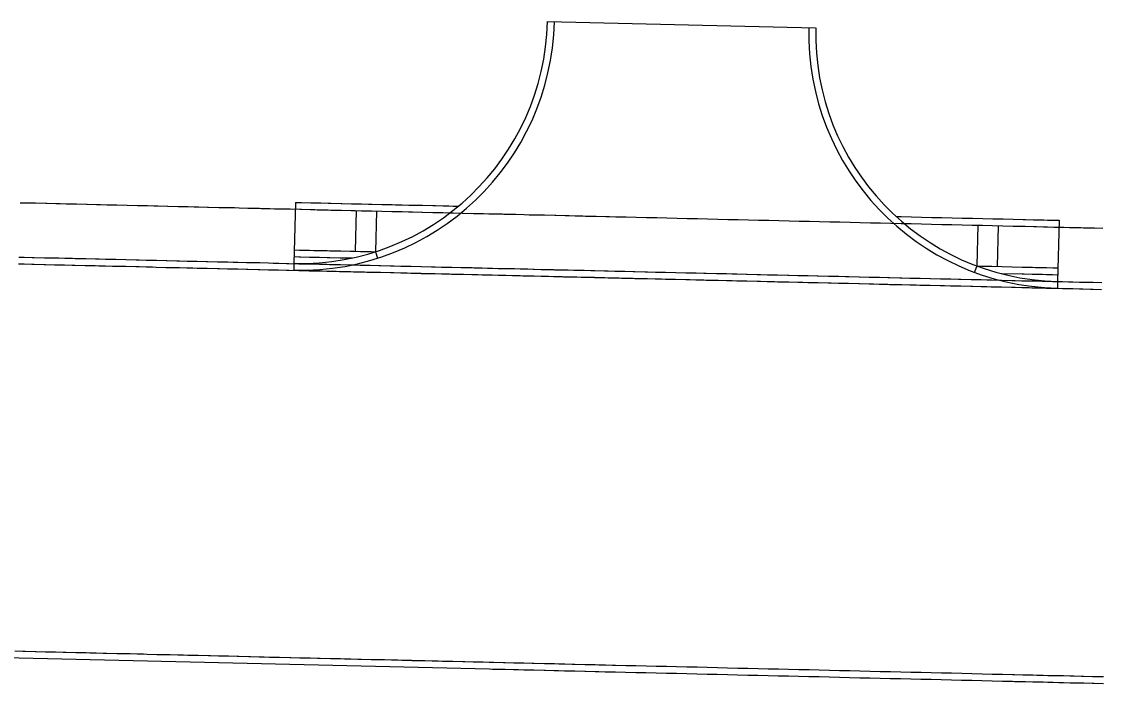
# Model space of a CAD drawing. Extents: x 2145147 to 2158018, y 137519 to 148068.
# Drawn here: x 2148216.7 to 2148322.7, y 143154.7 to 143219.7 of the extents above; entities that cross this region are included whole.
import ezdxf

# ---------------------------------------------------------------- set-up
doc = ezdxf.new("R2010")
doc.units = 0
doc.layers.add('PR_Phasing_Pavement_1', color=7, linetype='Continuous')

msp = doc.modelspace()

# ---------------------------------------------------------------- linework, layer by layer
at = {"layer": 'PR_Phasing_Pavement_1'}
for p, q in [((2148268.36, 143219.71), (2148294.68, 143219.09)), ((2148243.6, 143201.96), (2148243.46, 143195.96)), ((2148249.55, 143201.16), (2148249.46, 143197.16)), ((2148251.55, 143201.11), (2148251.46, 143197.11)), ((2148310.6, 143199.72), (2148310.5, 143195.72)), ((2148312.6, 143199.67), (2148312.5, 143195.67)), ((2148318.58, 143200.2), (2148318.44, 143194.19)), ((2148243.47, 143196.63), (2148243.98, 143196.62)), ((2148243.98, 143196.62), (2148244.09, 143196.62)), ((2148244.09, 143196.62), (2148244.97, 143196.59)), ((2148244.97, 143196.59), (2148245.39, 143196.58)), ((2148245.39, 143196.58), (2148245.61, 143196.58)), ((2148245.61, 143196.58), (2148245.97, 143196.57)), ((2148245.97, 143196.57), (2148246.71, 143196.55)), ((2148246.71, 143196.55), (2148246.97, 143196.55)), ((2148246.97, 143196.55), (2148247.98, 143196.52)), ((2148247.98, 143196.52), (2148248.03, 143196.52)), ((2148248.03, 143196.52), (2148248.97, 143196.5)), ((2148248.97, 143196.5), (2148249.16, 143196.5)), ((2148251.46, 143197.11), (2148251.66, 143196.47)), ((2148243.46, 143195.96), (2148243.44, 143195.29)), ((2148243.44, 143195.29), (2148318.42, 143193.52)), ((2148243.46, 143195.96), (2148318.44, 143194.19)), ((2148310.5, 143195.72), (2148310.27, 143195.09)), ((2148312.76, 143195), (2148312.95, 143194.99)), ((2148312.95, 143194.99), (2148314.96, 143194.95)), ((2148314.96, 143194.95), (2148315.16, 143194.94)), ((2148315.16, 143194.94), (2148315.95, 143194.92)), ((2148315.95, 143194.92), (2148316.24, 143194.92)), ((2148318.44, 143194.19), (2148318.42, 143193.52))]:
    msp.add_line(p, q, dxfattribs=at)
for points in [[(2148216.56, 143201.93), (2148217.09, 143201.92), (2148217.88, 143201.9), (2148218.09, 143201.9), (2148219.09, 143201.87), (2148219.19, 143201.87), (2148220.09, 143201.85), (2148220.51, 143201.84), (2148221.09, 143201.82), (2148221.82, 143201.81), (2148222.09, 143201.8), (2148223.09, 143201.78), (2148223.14, 143201.78), (2148224.08, 143201.75), (2148224.45, 143201.75), (2148225.08, 143201.73), (2148225.77, 143201.71), (2148226.08, 143201.71), (2148227.08, 143201.68), (2148228.08, 143201.66), (2148228.4, 143201.65), (2148229.08, 143201.64), (2148229.71, 143201.62), (2148230.08, 143201.61), (2148231.03, 143201.59), (2148231.08, 143201.59), (2148232.08, 143201.57), (2148232.35, 143201.56), (2148233.08, 143201.54), (2148233.66, 143201.53), (2148234.08, 143201.52), (2148234.98, 143201.5), (2148235.08, 143201.49), (2148236.08, 143201.47), (2148236.29, 143201.47), (2148237.08, 143201.45), (2148237.61, 143201.44), (2148238.08, 143201.42), (2148238.92, 143201.4), (2148239.08, 143201.4), (2148240.08, 143201.38), (2148240.24, 143201.37), (2148241.08, 143201.35), (2148241.55, 143201.34), (2148242.08, 143201.33), (2148242.87, 143201.31), (2148243.08, 143201.31), (2148244.08, 143201.28), (2148244.19, 143201.28), (2148245.08, 143201.26), (2148245.5, 143201.25), (2148245.72, 143201.24), (2148246.08, 143201.24), (2148246.82, 143201.22), (2148247.08, 143201.21), (2148248.08, 143201.19), (2148248.13, 143201.19), (2148249.08, 143201.17), (2148249.45, 143201.16), (2148250.08, 143201.14), (2148250.76, 143201.13), (2148251.07, 143201.12), (2148251.08, 143201.12), (2148252.08, 143201.1), (2148253.08, 143201.07), (2148253.39, 143201.06), (2148254.08, 143201.05), (2148254.71, 143201.03), (2148255.08, 143201.02), (2148256.02, 143201), (2148256.08, 143201), (2148257.08, 143200.98), (2148257.34, 143200.97), (2148258.08, 143200.95), (2148258.65, 143200.94), (2148259.08, 143200.93), (2148259.97, 143200.91), (2148260.07, 143200.91), (2148261.07, 143200.88), (2148261.29, 143200.88), (2148262.07, 143200.86), (2148262.6, 143200.85), (2148263.07, 143200.84), (2148263.64, 143200.82), (2148263.65, 143200.82), (2148263.92, 143200.82), (2148264.07, 143200.81), (2148265.07, 143200.79), (2148265.23, 143200.79), (2148266.07, 143200.77), (2148266.55, 143200.75), (2148267.07, 143200.74), (2148267.86, 143200.72), (2148268.07, 143200.72), (2148269.07, 143200.69), (2148269.18, 143200.69), (2148270.07, 143200.67), (2148270.49, 143200.66), (2148271.07, 143200.65), (2148271.81, 143200.63), (2148272.07, 143200.62), (2148273.07, 143200.6), (2148273.12, 143200.6), (2148274.07, 143200.58), (2148274.44, 143200.57), (2148275.07, 143200.55), (2148275.75, 143200.54), (2148276.07, 143200.53), (2148277.07, 143200.51), (2148278.07, 143200.48), (2148279.07, 143200.46), (2148280.07, 143200.44), (2148281.07, 143200.41), (2148282.07, 143200.39), (2148283.07, 143200.36), (2148284.07, 143200.34), (2148285.07, 143200.32), (2148286.07, 143200.29), (2148287.07, 143200.27), (2148288.07, 143200.25), (2148289.07, 143200.22), (2148290.07, 143200.2), (2148291.07, 143200.18), (2148292.07, 143200.15), (2148293.07, 143200.13), (2148294.07, 143200.11), (2148295.07, 143200.08), (2148296.06, 143200.06), (2148297.06, 143200.04), (2148298.06, 143200.01), (2148299.06, 143199.99), (2148300.06, 143199.96), (2148301.06, 143199.94), (2148302.06, 143199.92), (2148303.06, 143199.89), (2148304.06, 143199.87), (2148305.06, 143199.85), (2148306.06, 143199.82), (2148307.06, 143199.8), (2148308.06, 143199.78), (2148309.06, 143199.75), (2148310.06, 143199.73), (2148311.06, 143199.71), (2148312.06, 143199.68), (2148313.06, 143199.66), (2148314.06, 143199.63), (2148315.06, 143199.61), (2148315.26, 143199.61), (2148316.06, 143199.59), (2148316.35, 143199.58), (2148317.06, 143199.56), (2148317.44, 143199.55), (2148318.06, 143199.54), (2148318.53, 143199.53), (2148318.53, 143199.53), (2148318.54, 143199.53), (2148318.55, 143199.53), (2148319.06, 143199.52), (2148319.62, 143199.5), (2148320.06, 143199.49), (2148320.71, 143199.48), (2148320.97, 143199.47), (2148321.06, 143199.47), (2148321.8, 143199.45), (2148322.06, 143199.45), (2148322.89, 143199.43)], [(2148243.6, 143201.96), (2148244.09, 143201.95), (2148244.2, 143201.95), (2148245.1, 143201.93), (2148245.52, 143201.92), (2148245.73, 143201.91), (2148246.1, 143201.9), (2148246.83, 143201.89), (2148247.09, 143201.88), (2148248.09, 143201.86), (2148248.15, 143201.85), (2148249.09, 143201.83), (2148249.46, 143201.82), (2148250.09, 143201.81), (2148250.78, 143201.79), (2148251.08, 143201.79), (2148251.09, 143201.79), (2148252.09, 143201.76), (2148253.09, 143201.74), (2148253.41, 143201.73), (2148254.09, 143201.71), (2148254.73, 143201.7), (2148255.09, 143201.69), (2148256.04, 143201.67), (2148256.09, 143201.67), (2148257.09, 143201.64), (2148257.35, 143201.64), (2148258.09, 143201.62), (2148258.67, 143201.61), (2148259.09, 143201.6), (2148259.6, 143201.58)], [(2148302.57, 143200.57), (2148303.08, 143200.56), (2148304.08, 143200.54), (2148305.08, 143200.51), (2148306.08, 143200.49), (2148307.08, 143200.47), (2148308.08, 143200.44), (2148309.08, 143200.42), (2148310.08, 143200.4), (2148311.08, 143200.37), (2148312.08, 143200.35), (2148313.08, 143200.33), (2148314.08, 143200.3), (2148315.07, 143200.28), (2148315.27, 143200.27), (2148316.08, 143200.25), (2148316.37, 143200.25), (2148317.08, 143200.23), (2148317.46, 143200.22), (2148318.07, 143200.21), (2148318.58, 143200.2)], [(2148243.49, 143197.3), (2148243.99, 143197.28), (2148244.1, 143197.28), (2148244.99, 143197.26), (2148245.41, 143197.25), (2148245.62, 143197.25), (2148245.98, 143197.24), (2148246.72, 143197.22), (2148246.99, 143197.21), (2148247.99, 143197.19), (2148248.05, 143197.19), (2148248.98, 143197.17), (2148249.35, 143197.16), (2148249.98, 143197.14), (2148250.67, 143197.13), (2148251.02, 143197.12), (2148251.03, 143197.12), (2148251.46, 143197.11)], [(2148216.44, 143196.59), (2148216.96, 143196.58), (2148217.75, 143196.56), (2148217.96, 143196.56), (2148218.96, 143196.53), (2148219.07, 143196.53), (2148219.96, 143196.51), (2148220.38, 143196.5), (2148220.96, 143196.49), (2148221.7, 143196.47), (2148221.96, 143196.46), (2148222.96, 143196.44), (2148223.01, 143196.44), (2148223.96, 143196.42), (2148224.33, 143196.41), (2148224.96, 143196.39), (2148225.64, 143196.38), (2148225.96, 143196.37), (2148226.96, 143196.35), (2148227.96, 143196.32), (2148228.27, 143196.31), (2148228.96, 143196.3), (2148229.59, 143196.28), (2148229.96, 143196.27), (2148230.9, 143196.25), (2148230.96, 143196.25), (2148231.96, 143196.23), (2148232.22, 143196.22), (2148232.96, 143196.2), (2148233.54, 143196.19), (2148233.96, 143196.18), (2148234.85, 143196.16), (2148234.96, 143196.16), (2148235.96, 143196.13), (2148236.17, 143196.13), (2148236.96, 143196.11), (2148237.48, 143196.1), (2148237.96, 143196.09), (2148238.8, 143196.07), (2148238.96, 143196.06), (2148239.96, 143196.04), (2148240.11, 143196.04), (2148240.96, 143196.02), (2148241.43, 143196), (2148241.96, 143195.99), (2148242.74, 143195.97), (2148242.95, 143195.97), (2148243.95, 143195.94), (2148244.06, 143195.94), (2148244.95, 143195.92), (2148245.38, 143195.91), (2148245.59, 143195.91), (2148245.95, 143195.9), (2148246.69, 143195.88), (2148246.95, 143195.87), (2148247.95, 143195.85), (2148248.01, 143195.85), (2148248.95, 143195.83), (2148249.32, 143195.82), (2148249.95, 143195.8), (2148250.64, 143195.79), (2148250.94, 143195.78), (2148250.95, 143195.78), (2148251.95, 143195.76), (2148252.95, 143195.73), (2148253.27, 143195.73), (2148253.95, 143195.71), (2148254.58, 143195.69), (2148254.95, 143195.69), (2148255.9, 143195.66), (2148255.95, 143195.66), (2148256.95, 143195.64), (2148257.21, 143195.63), (2148257.95, 143195.61), (2148258.53, 143195.6), (2148258.95, 143195.59), (2148259.84, 143195.57), (2148259.95, 143195.57), (2148260.95, 143195.55), (2148261.16, 143195.54), (2148261.95, 143195.52), (2148262.47, 143195.51), (2148262.95, 143195.5), (2148263.52, 143195.48), (2148263.52, 143195.48), (2148263.79, 143195.48), (2148263.95, 143195.47), (2148264.95, 143195.45), (2148265.11, 143195.45), (2148265.95, 143195.43), (2148266.42, 143195.42), (2148266.95, 143195.4), (2148267.74, 143195.38), (2148267.95, 143195.38), (2148268.95, 143195.36), (2148269.05, 143195.35), (2148269.95, 143195.33), (2148270.37, 143195.32), (2148270.95, 143195.31), (2148271.68, 143195.29), (2148271.95, 143195.29), (2148272.95, 143195.26), (2148273, 143195.26), (2148273.95, 143195.24), (2148274.31, 143195.23), (2148274.95, 143195.21), (2148275.63, 143195.2), (2148275.94, 143195.19), (2148276.94, 143195.17), (2148277.94, 143195.14), (2148278.94, 143195.12), (2148279.94, 143195.1), (2148280.94, 143195.07), (2148281.94, 143195.05), (2148282.94, 143195.03), (2148283.94, 143195), (2148284.94, 143194.98), (2148285.94, 143194.96), (2148286.94, 143194.93), (2148287.94, 143194.91), (2148288.94, 143194.88), (2148289.94, 143194.86), (2148290.94, 143194.84), (2148291.94, 143194.82), (2148292.94, 143194.79), (2148293.94, 143194.77), (2148294.94, 143194.74), (2148295.94, 143194.72), (2148296.94, 143194.7), (2148297.94, 143194.67), (2148298.94, 143194.65), (2148299.94, 143194.63), (2148300.94, 143194.6), (2148301.94, 143194.58), (2148302.94, 143194.55), (2148303.94, 143194.53), (2148304.94, 143194.51), (2148305.94, 143194.48), (2148306.94, 143194.46), (2148307.94, 143194.44), (2148308.94, 143194.41), (2148309.94, 143194.39), (2148310.94, 143194.37), (2148311.94, 143194.34), (2148312.94, 143194.32), (2148313.94, 143194.3), (2148314.93, 143194.27), (2148315.13, 143194.27), (2148315.93, 143194.25), (2148316.22, 143194.24), (2148316.93, 143194.23), (2148317.32, 143194.22), (2148317.93, 143194.2), (2148318.41, 143194.19), (2148318.41, 143194.19), (2148318.41, 143194.19), (2148318.42, 143194.19), (2148318.42, 143194.19), (2148318.93, 143194.18), (2148319.5, 143194.16), (2148319.93, 143194.15), (2148320.59, 143194.14), (2148320.84, 143194.13), (2148320.93, 143194.13), (2148321.68, 143194.11), (2148321.93, 143194.11), (2148322.77, 143194.09)], [(2148216.42, 143195.93), (2148216.95, 143195.91), (2148217.73, 143195.89), (2148217.95, 143195.89), (2148218.94, 143195.87), (2148219.05, 143195.86), (2148219.94, 143195.84), (2148220.37, 143195.83), (2148220.94, 143195.82), (2148221.68, 143195.8), (2148221.94, 143195.8), (2148222.94, 143195.77), (2148223, 143195.77), (2148223.94, 143195.75), (2148224.31, 143195.74), (2148224.94, 143195.72), (2148225.63, 143195.71), (2148225.94, 143195.7), (2148226.94, 143195.68), (2148227.94, 143195.65), (2148228.26, 143195.65), (2148228.94, 143195.63), (2148229.57, 143195.62), (2148229.94, 143195.61), (2148230.89, 143195.58), (2148230.94, 143195.58), (2148231.94, 143195.56), (2148232.21, 143195.55), (2148232.94, 143195.54), (2148233.52, 143195.52), (2148233.94, 143195.51), (2148234.84, 143195.49), (2148234.94, 143195.49), (2148235.94, 143195.47), (2148236.15, 143195.46), (2148236.94, 143195.44), (2148237.47, 143195.43), (2148237.94, 143195.42), (2148238.78, 143195.4), (2148238.94, 143195.39), (2148239.94, 143195.37), (2148240.1, 143195.37), (2148240.94, 143195.35), (2148241.41, 143195.34), (2148241.94, 143195.32), (2148242.73, 143195.31), (2148242.94, 143195.3), (2148243.94, 143195.28), (2148244.04, 143195.27), (2148244.94, 143195.25), (2148245.36, 143195.24), (2148245.58, 143195.24), (2148245.94, 143195.23), (2148246.67, 143195.21), (2148246.94, 143195.21), (2148247.94, 143195.18), (2148247.99, 143195.18), (2148248.94, 143195.16), (2148249.3, 143195.15), (2148249.94, 143195.14), (2148250.62, 143195.12), (2148250.93, 143195.11), (2148250.94, 143195.11), (2148251.94, 143195.09), (2148252.94, 143195.07), (2148253.25, 143195.06), (2148253.94, 143195.04), (2148254.57, 143195.03), (2148254.94, 143195.02), (2148255.88, 143195), (2148255.94, 143194.99), (2148256.94, 143194.97), (2148257.2, 143194.96), (2148257.94, 143194.95), (2148258.51, 143194.93), (2148258.93, 143194.92), (2148259.83, 143194.9), (2148259.93, 143194.9), (2148260.93, 143194.88), (2148261.14, 143194.87), (2148261.93, 143194.85), (2148262.46, 143194.84), (2148262.93, 143194.83), (2148263.5, 143194.82), (2148263.51, 143194.82), (2148263.77, 143194.81), (2148263.93, 143194.81), (2148264.93, 143194.78), (2148265.09, 143194.78), (2148265.93, 143194.76), (2148266.41, 143194.75), (2148266.93, 143194.74), (2148267.72, 143194.72), (2148267.93, 143194.71), (2148268.93, 143194.69), (2148269.04, 143194.69), (2148269.93, 143194.66), (2148270.35, 143194.65), (2148270.93, 143194.64), (2148271.67, 143194.62), (2148271.93, 143194.62), (2148272.93, 143194.6), (2148272.98, 143194.59), (2148273.93, 143194.57), (2148274.3, 143194.56), (2148274.93, 143194.55), (2148275.61, 143194.53), (2148275.93, 143194.52), (2148276.93, 143194.5), (2148277.93, 143194.48), (2148278.93, 143194.45), (2148279.93, 143194.43), (2148280.93, 143194.41), (2148281.93, 143194.38), (2148282.93, 143194.36), (2148283.93, 143194.33), (2148284.93, 143194.31), (2148285.93, 143194.29), (2148286.93, 143194.27), (2148287.93, 143194.24), (2148288.93, 143194.22), (2148289.93, 143194.19), (2148290.92, 143194.17), (2148291.92, 143194.15), (2148292.92, 143194.12), (2148293.92, 143194.1), (2148294.92, 143194.08), (2148295.92, 143194.05), (2148296.92, 143194.03), (2148297.92, 143194.01), (2148298.92, 143193.98), (2148299.92, 143193.96), (2148300.92, 143193.93), (2148301.92, 143193.91), (2148302.92, 143193.89), (2148303.92, 143193.86), (2148304.92, 143193.84), (2148305.92, 143193.82), (2148306.92, 143193.79), (2148307.92, 143193.77), (2148308.92, 143193.75), (2148309.92, 143193.72), (2148310.92, 143193.7), (2148311.92, 143193.68), (2148312.92, 143193.65), (2148313.92, 143193.63), (2148314.92, 143193.6), (2148315.12, 143193.6), (2148315.92, 143193.58), (2148316.21, 143193.57), (2148316.92, 143193.56), (2148317.3, 143193.55), (2148317.92, 143193.54), (2148318.39, 143193.52), (2148318.39, 143193.52), (2148318.4, 143193.52), (2148318.41, 143193.52), (2148318.92, 143193.51), (2148319.48, 143193.5), (2148319.92, 143193.49), (2148320.57, 143193.47), (2148320.83, 143193.47), (2148320.92, 143193.46), (2148321.66, 143193.45), (2148321.92, 143193.44), (2148322.75, 143193.42)], [(2148310.5, 143195.72), (2148310.97, 143195.71), (2148311.97, 143195.68), (2148312.97, 143195.66), (2148313.96, 143195.64), (2148314.97, 143195.61), (2148315.17, 143195.61), (2148315.96, 143195.59), (2148316.26, 143195.58), (2148316.96, 143195.57), (2148317.35, 143195.56), (2148317.97, 143195.54), (2148318.47, 143195.53)], [(2148316.24, 143194.92), (2148316.95, 143194.9), (2148317.33, 143194.89), (2148317.95, 143194.88), (2148318.45, 143194.86)], [(2148166.05, 143158.42), (2148262.67, 143156.15), (2148262.94, 143156.14)], [(2148216.05, 143157.91), (2148216.84, 143157.89), (2148217.05, 143157.89), (2148218.05, 143157.87), (2148218.15, 143157.86), (2148219.05, 143157.84), (2148219.47, 143157.83), (2148220.05, 143157.82), (2148220.79, 143157.8), (2148221.05, 143157.8), (2148222.05, 143157.77), (2148222.1, 143157.77), (2148223.05, 143157.75), (2148223.42, 143157.74), (2148224.05, 143157.72), (2148224.73, 143157.71), (2148225.05, 143157.7), (2148226.05, 143157.68), (2148227.05, 143157.65), (2148227.36, 143157.65), (2148228.05, 143157.63), (2148228.68, 143157.62), (2148229.05, 143157.61), (2148229.99, 143157.58), (2148230.05, 143157.58), (2148231.05, 143157.56), (2148231.31, 143157.55), (2148232.05, 143157.54), (2148232.62, 143157.52), (2148233.05, 143157.51), (2148233.94, 143157.49), (2148234.05, 143157.49), (2148235.05, 143157.47), (2148235.26, 143157.46), (2148236.04, 143157.44), (2148236.57, 143157.43), (2148237.04, 143157.42), (2148237.89, 143157.4), (2148238.04, 143157.4), (2148239.04, 143157.37), (2148239.2, 143157.37), (2148240.04, 143157.35), (2148240.52, 143157.34), (2148241.04, 143157.32), (2148241.83, 143157.31), (2148242.04, 143157.3), (2148243.04, 143157.28), (2148243.15, 143157.28), (2148244.04, 143157.25), (2148244.46, 143157.24), (2148244.68, 143157.24), (2148245.04, 143157.23), (2148245.78, 143157.21), (2148246.04, 143157.21), (2148247.04, 143157.18), (2148247.1, 143157.18), (2148248.04, 143157.16), (2148248.41, 143157.15), (2148249.04, 143157.14), (2148249.73, 143157.12), (2148250.03, 143157.11), (2148250.04, 143157.11), (2148251.04, 143157.09), (2148252.04, 143157.07), (2148252.36, 143157.06), (2148253.04, 143157.04), (2148253.67, 143157.03), (2148254.04, 143157.02), (2148254.99, 143157), (2148255.04, 143156.99), (2148256.04, 143156.97), (2148256.3, 143156.97), (2148257.04, 143156.95), (2148257.62, 143156.93), (2148258.04, 143156.92), (2148258.93, 143156.9), (2148259.04, 143156.9), (2148260.04, 143156.88), (2148260.25, 143156.87), (2148261.04, 143156.85), (2148261.56, 143156.84), (2148262.04, 143156.83), (2148262.61, 143156.82), (2148262.61, 143156.82), (2148262.88, 143156.81), (2148263.04, 143156.81), (2148264.04, 143156.78), (2148264.19, 143156.78), (2148265.04, 143156.76), (2148265.51, 143156.75), (2148266.04, 143156.74), (2148266.83, 143156.72), (2148267.04, 143156.71), (2148268.04, 143156.69), (2148268.14, 143156.69), (2148269.04, 143156.67), (2148269.46, 143156.66), (2148270.04, 143156.64), (2148270.77, 143156.62), (2148271.04, 143156.62), (2148272.03, 143156.6), (2148272.09, 143156.59), (2148273.03, 143156.57), (2148273.4, 143156.56), (2148274.03, 143156.55), (2148274.72, 143156.53), (2148275.03, 143156.52), (2148276.03, 143156.5), (2148277.03, 143156.48), (2148278.03, 143156.45), (2148279.03, 143156.43), (2148280.03, 143156.41), (2148281.03, 143156.38), (2148282.03, 143156.36), (2148283.03, 143156.34), (2148284.03, 143156.31), (2148285.03, 143156.29), (2148286.03, 143156.27), (2148287.03, 143156.24), (2148288.03, 143156.22), (2148289.03, 143156.19), (2148290.03, 143156.17), (2148291.03, 143156.15), (2148292.03, 143156.12), (2148293.03, 143156.1), (2148294.03, 143156.08), (2148295.03, 143156.05), (2148296.03, 143156.03), (2148297.03, 143156.01), (2148298.03, 143155.98), (2148299.03, 143155.96), (2148300.03, 143155.94), (2148301.03, 143155.91), (2148302.03, 143155.89), (2148303.03, 143155.86), (2148304.03, 143155.84), (2148305.03, 143155.82), (2148306.03, 143155.79), (2148307.03, 143155.77), (2148308.02, 143155.75), (2148309.02, 143155.72), (2148310.02, 143155.7), (2148311.02, 143155.68), (2148312.02, 143155.65), (2148313.02, 143155.63), (2148314.02, 143155.61), (2148314.22, 143155.6), (2148315.02, 143155.58), (2148315.31, 143155.58), (2148316.02, 143155.56), (2148316.4, 143155.55), (2148317.02, 143155.54), (2148317.49, 143155.52), (2148317.5, 143155.52), (2148317.5, 143155.52), (2148317.51, 143155.52), (2148318.02, 143155.51), (2148318.59, 143155.5), (2148319.02, 143155.49), (2148319.68, 143155.47), (2148319.93, 143155.47), (2148320.02, 143155.46), (2148320.77, 143155.45), (2148321.02, 143155.44), (2148321.86, 143155.42), (2148322.02, 143155.42), (2148322.95, 143155.4)], [(2148262.94, 143156.14), (2148264.02, 143156.12), (2148264.18, 143156.11), (2148265.02, 143156.09), (2148265.49, 143156.08), (2148266.02, 143156.07), (2148266.81, 143156.05), (2148267.02, 143156.05), (2148268.02, 143156.02), (2148268.13, 143156.02), (2148269.02, 143156), (2148269.44, 143155.99), (2148270.02, 143155.97), (2148270.76, 143155.96), (2148271.02, 143155.95), (2148272.02, 143155.93), (2148272.07, 143155.93), (2148273.02, 143155.9), (2148273.39, 143155.89), (2148274.02, 143155.88), (2148274.7, 143155.86), (2148275.02, 143155.86), (2148276.02, 143155.83), (2148277.02, 143155.81), (2148278.02, 143155.79), (2148279.02, 143155.76), (2148280.02, 143155.74), (2148281.02, 143155.72), (2148282.02, 143155.69), (2148283.02, 143155.67), (2148284.02, 143155.64), (2148285.02, 143155.62), (2148286.02, 143155.6), (2148287.01, 143155.57), (2148288.01, 143155.55), (2148289.01, 143155.53), (2148290.01, 143155.5), (2148291.01, 143155.48), (2148292.01, 143155.46), (2148293.01, 143155.43), (2148294.01, 143155.41), (2148295.01, 143155.39), (2148296.01, 143155.36), (2148297.01, 143155.34), (2148298.01, 143155.32), (2148299.01, 143155.29), (2148300.01, 143155.27), (2148301.01, 143155.24), (2148302.01, 143155.22), (2148303.01, 143155.2), (2148304.01, 143155.17), (2148305.01, 143155.15), (2148306.01, 143155.13), (2148307.01, 143155.1), (2148308.01, 143155.08), (2148309.01, 143155.06), (2148310.01, 143155.03), (2148311.01, 143155.01), (2148312.01, 143154.99), (2148313.01, 143154.96), (2148314.01, 143154.94), (2148314.21, 143154.93), (2148315.01, 143154.91), (2148315.3, 143154.91), (2148316.01, 143154.89), (2148316.39, 143154.88), (2148317.01, 143154.87), (2148317.48, 143154.86), (2148317.48, 143154.86), (2148317.49, 143154.86), (2148317.5, 143154.86), (2148318.01, 143154.84), (2148318.57, 143154.83), (2148319.01, 143154.82), (2148319.66, 143154.8), (2148319.92, 143154.8), (2148320.01, 143154.8), (2148320.75, 143154.78), (2148321.01, 143154.77), (2148321.84, 143154.75), (2148322.01, 143154.75), (2148322.93, 143154.73)]]:
    msp.add_lwpolyline(points, dxfattribs=at)
for centre, radius, start, end in [((2148244.03, 143220.28), 25, 268.6506, 358.6506), ((2148244.03, 143220.28), 24.33, 268.6506, 358.6506), ((2148319.01, 143218.52), 25, 178.6506, 268.6506), ((2148319.01, 143218.52), 24.33, 178.6506, 268.6506)]:
    msp.add_arc(centre, radius, start, end, dxfattribs=at)

doc.saveas('drawing.dxf')
